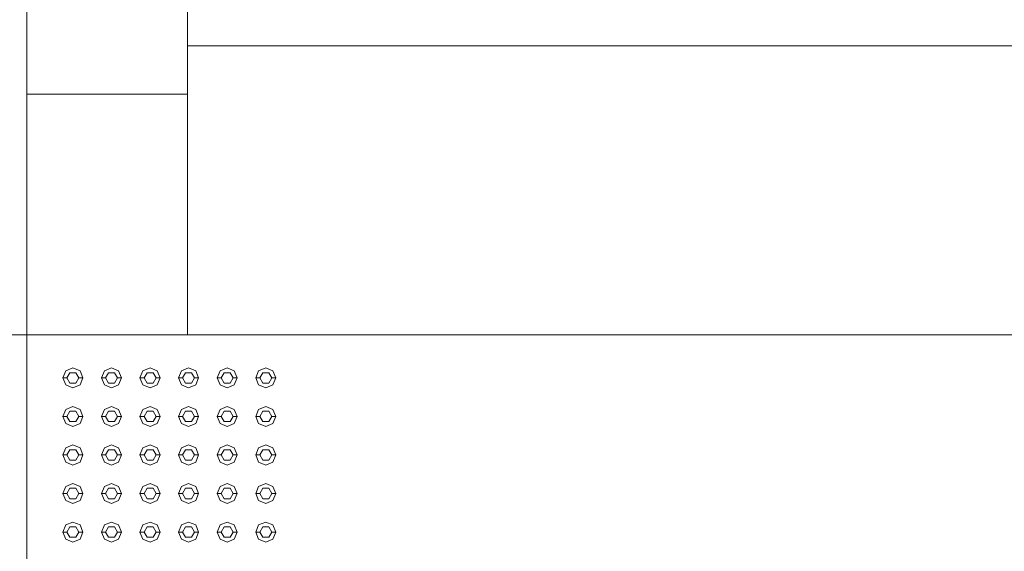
# Model space of a CAD drawing. Header units: millimetres. Extents: x 2 to 902, y -447 to 199.
# Tile 766 of 1056: x 43.04 to 45.49, y 152.18 to 153.51. Entities that reach past the tile are written whole.
import ezdxf

# ---------------------------------------------------------------- set-up
doc = ezdxf.new("R2010")
doc.units = ezdxf.units.MM
doc.header["$MEASUREMENT"] = 0
for name, color, linetype, lineweight in [('IFC-Elemento construtivo genérico-Contorno', 253, 'Continuous', 5), ('IFC-Laje-Contorno', 134, 'Continuous', 5), ('IFC-Parede padrão-Contorno', 44, 'Continuous', 5), ('IFC-Pilar-Contorno', 83, 'Continuous', 5), ('IFC-Viga-Contorno', 66, 'Continuous', 5)]:
    doc.layers.add(name, color=color, linetype=linetype, lineweight=lineweight)

msp = doc.modelspace()

# ---------------------------------------------------------------- linework, layer by layer
at = {"layer": 'IFC-Elemento construtivo genérico-Contorno', "color": 7, "lineweight": 5}
for p, q in [((43.1508, 152.616), (43.1582, 152.6336)), ((43.1508, 152.616), (43.1582, 152.6336)), ((43.1582, 152.6336), (43.1758, 152.641)), ((43.1582, 152.6336), (43.1758, 152.641)), ((43.1608, 152.616), (43.1683, 152.6289)), ((43.1608, 152.616), (43.1683, 152.6289)), ((43.1683, 152.6289), (43.1833, 152.6289)), ((43.1683, 152.6289), (43.1833, 152.6289)), ((43.1758, 152.641), (43.1935, 152.6336)), ((43.1758, 152.641), (43.1935, 152.6336)), ((43.1833, 152.6289), (43.1908, 152.616)), ((43.1833, 152.6289), (43.1908, 152.616)), ((43.1935, 152.6336), (43.2008, 152.616)), ((43.1935, 152.6336), (43.2008, 152.616)), ((43.2468, 152.616), (43.2542, 152.6336)), ((43.2468, 152.616), (43.2542, 152.6336)), ((43.2542, 152.6336), (43.2718, 152.641)), ((43.2542, 152.6336), (43.2718, 152.641)), ((43.2568, 152.616), (43.2643, 152.6289)), ((43.2568, 152.616), (43.2643, 152.6289)), ((43.2643, 152.6289), (43.2793, 152.6289)), ((43.2643, 152.6289), (43.2793, 152.6289)), ((43.2718, 152.641), (43.2895, 152.6336)), ((43.2718, 152.641), (43.2895, 152.6336)), ((43.2793, 152.6289), (43.2868, 152.616)), ((43.2793, 152.6289), (43.2868, 152.616)), ((43.2895, 152.6336), (43.2968, 152.616)), ((43.2895, 152.6336), (43.2968, 152.616)), ((43.3428, 152.616), (43.3502, 152.6336)), ((43.3428, 152.616), (43.3502, 152.6336)), ((43.3502, 152.6336), (43.3678, 152.641)), ((43.3502, 152.6336), (43.3678, 152.641)), ((43.3528, 152.616), (43.3603, 152.6289)), ((43.3528, 152.616), (43.3603, 152.6289)), ((43.3603, 152.6289), (43.3753, 152.6289)), ((43.3603, 152.6289), (43.3753, 152.6289)), ((43.3678, 152.641), (43.3855, 152.6336)), ((43.3678, 152.641), (43.3855, 152.6336)), ((43.3753, 152.6289), (43.3828, 152.616)), ((43.3753, 152.6289), (43.3828, 152.616)), ((43.3855, 152.6336), (43.3928, 152.616)), ((43.3855, 152.6336), (43.3928, 152.616)), ((43.4388, 152.616), (43.4462, 152.6336)), ((43.4388, 152.616), (43.4462, 152.6336)), ((43.4462, 152.6336), (43.4638, 152.641)), ((43.4462, 152.6336), (43.4638, 152.641)), ((43.4488, 152.616), (43.4563, 152.6289)), ((43.4488, 152.616), (43.4563, 152.6289)), ((43.4563, 152.6289), (43.4713, 152.6289)), ((43.4563, 152.6289), (43.4713, 152.6289)), ((43.4638, 152.641), (43.4815, 152.6336)), ((43.4638, 152.641), (43.4815, 152.6336)), ((43.4713, 152.6289), (43.4788, 152.616)), ((43.4713, 152.6289), (43.4788, 152.616)), ((43.4815, 152.6336), (43.4888, 152.616)), ((43.4815, 152.6336), (43.4888, 152.616)), ((43.5348, 152.616), (43.5422, 152.6336)), ((43.5348, 152.616), (43.5422, 152.6336)), ((43.5422, 152.6336), (43.5598, 152.641)), ((43.5422, 152.6336), (43.5598, 152.641)), ((43.5448, 152.616), (43.5523, 152.6289)), ((43.5448, 152.616), (43.5523, 152.6289)), ((43.5523, 152.6289), (43.5673, 152.6289)), ((43.5523, 152.6289), (43.5673, 152.6289)), ((43.5598, 152.641), (43.5775, 152.6336)), ((43.5598, 152.641), (43.5775, 152.6336)), ((43.5673, 152.6289), (43.5748, 152.616)), ((43.5673, 152.6289), (43.5748, 152.616)), ((43.5775, 152.6336), (43.5848, 152.616)), ((43.5775, 152.6336), (43.5848, 152.616)), ((43.6308, 152.616), (43.6382, 152.6336)), ((43.6308, 152.616), (43.6382, 152.6336)), ((43.6382, 152.6336), (43.6558, 152.641)), ((43.6382, 152.6336), (43.6558, 152.641)), ((43.6408, 152.616), (43.6483, 152.6289)), ((43.6408, 152.616), (43.6483, 152.6289)), ((43.6483, 152.6289), (43.6633, 152.6289)), ((43.6483, 152.6289), (43.6633, 152.6289)), ((43.6558, 152.641), (43.6735, 152.6336)), ((43.6558, 152.641), (43.6735, 152.6336)), ((43.6633, 152.6289), (43.6708, 152.616)), ((43.6633, 152.6289), (43.6708, 152.616)), ((43.6735, 152.6336), (43.6808, 152.616)), ((43.6735, 152.6336), (43.6808, 152.616)), ((43.1508, 152.616), (43.1608, 152.616)), ((43.1508, 152.616), (43.1582, 152.5983)), ((43.1508, 152.616), (43.1608, 152.616)), ((43.1508, 152.616), (43.1582, 152.5983)), ((43.1582, 152.5983), (43.1758, 152.591)), ((43.1582, 152.5983), (43.1758, 152.591)), ((43.1608, 152.616), (43.1683, 152.603)), ((43.1608, 152.616), (43.1683, 152.603)), ((43.1683, 152.603), (43.1833, 152.603)), ((43.1683, 152.603), (43.1833, 152.603)), ((43.1758, 152.591), (43.1935, 152.5983)), ((43.1758, 152.591), (43.1935, 152.5983)), ((43.1833, 152.603), (43.1908, 152.616)), ((43.1833, 152.603), (43.1908, 152.616)), ((43.1908, 152.616), (43.2008, 152.616)), ((43.1908, 152.616), (43.2008, 152.616)), ((43.1935, 152.5983), (43.2008, 152.616)), ((43.1935, 152.5983), (43.2008, 152.616)), ((43.2468, 152.616), (43.2568, 152.616)), ((43.2468, 152.616), (43.2542, 152.5983)), ((43.2468, 152.616), (43.2568, 152.616)), ((43.2468, 152.616), (43.2542, 152.5983)), ((43.2542, 152.5983), (43.2718, 152.591)), ((43.2542, 152.5983), (43.2718, 152.591)), ((43.2568, 152.616), (43.2643, 152.603)), ((43.2568, 152.616), (43.2643, 152.603)), ((43.2643, 152.603), (43.2793, 152.603)), ((43.2643, 152.603), (43.2793, 152.603)), ((43.2718, 152.591), (43.2895, 152.5983)), ((43.2718, 152.591), (43.2895, 152.5983)), ((43.2793, 152.603), (43.2868, 152.616)), ((43.2793, 152.603), (43.2868, 152.616)), ((43.2868, 152.616), (43.2968, 152.616)), ((43.2868, 152.616), (43.2968, 152.616)), ((43.2895, 152.5983), (43.2968, 152.616)), ((43.2895, 152.5983), (43.2968, 152.616)), ((43.3428, 152.616), (43.3528, 152.616)), ((43.3428, 152.616), (43.3502, 152.5983)), ((43.3428, 152.616), (43.3528, 152.616)), ((43.3428, 152.616), (43.3502, 152.5983)), ((43.3502, 152.5983), (43.3678, 152.591)), ((43.3502, 152.5983), (43.3678, 152.591)), ((43.3528, 152.616), (43.3603, 152.603)), ((43.3528, 152.616), (43.3603, 152.603)), ((43.3603, 152.603), (43.3753, 152.603)), ((43.3603, 152.603), (43.3753, 152.603)), ((43.3678, 152.591), (43.3855, 152.5983)), ((43.3678, 152.591), (43.3855, 152.5983)), ((43.3753, 152.603), (43.3828, 152.616)), ((43.3753, 152.603), (43.3828, 152.616)), ((43.3828, 152.616), (43.3928, 152.616)), ((43.3828, 152.616), (43.3928, 152.616)), ((43.3855, 152.5983), (43.3928, 152.616)), ((43.3855, 152.5983), (43.3928, 152.616)), ((43.4388, 152.616), (43.4488, 152.616)), ((43.4388, 152.616), (43.4462, 152.5983)), ((43.4388, 152.616), (43.4488, 152.616)), ((43.4388, 152.616), (43.4462, 152.5983)), ((43.4462, 152.5983), (43.4638, 152.591)), ((43.4462, 152.5983), (43.4638, 152.591)), ((43.4488, 152.616), (43.4563, 152.603)), ((43.4488, 152.616), (43.4563, 152.603)), ((43.4563, 152.603), (43.4713, 152.603)), ((43.4563, 152.603), (43.4713, 152.603)), ((43.4638, 152.591), (43.4815, 152.5983)), ((43.4638, 152.591), (43.4815, 152.5983)), ((43.4713, 152.603), (43.4788, 152.616)), ((43.4713, 152.603), (43.4788, 152.616)), ((43.4788, 152.616), (43.4888, 152.616)), ((43.4788, 152.616), (43.4888, 152.616)), ((43.4815, 152.5983), (43.4888, 152.616)), ((43.4815, 152.5983), (43.4888, 152.616)), ((43.5348, 152.616), (43.5448, 152.616)), ((43.5348, 152.616), (43.5422, 152.5983)), ((43.5348, 152.616), (43.5448, 152.616)), ((43.5348, 152.616), (43.5422, 152.5983)), ((43.5422, 152.5983), (43.5598, 152.591)), ((43.5422, 152.5983), (43.5598, 152.591)), ((43.5448, 152.616), (43.5523, 152.603)), ((43.5448, 152.616), (43.5523, 152.603)), ((43.5523, 152.603), (43.5673, 152.603)), ((43.5523, 152.603), (43.5673, 152.603)), ((43.5598, 152.591), (43.5775, 152.5983)), ((43.5598, 152.591), (43.5775, 152.5983)), ((43.5673, 152.603), (43.5748, 152.616)), ((43.5673, 152.603), (43.5748, 152.616)), ((43.5748, 152.616), (43.5848, 152.616)), ((43.5748, 152.616), (43.5848, 152.616)), ((43.5775, 152.5983), (43.5848, 152.616)), ((43.5775, 152.5983), (43.5848, 152.616)), ((43.6308, 152.616), (43.6408, 152.616)), ((43.6308, 152.616), (43.6382, 152.5983)), ((43.6308, 152.616), (43.6408, 152.616)), ((43.6308, 152.616), (43.6382, 152.5983)), ((43.6382, 152.5983), (43.6558, 152.591)), ((43.6382, 152.5983), (43.6558, 152.591)), ((43.6408, 152.616), (43.6483, 152.603)), ((43.6408, 152.616), (43.6483, 152.603)), ((43.6483, 152.603), (43.6633, 152.603)), ((43.6483, 152.603), (43.6633, 152.603)), ((43.6558, 152.591), (43.6735, 152.5983)), ((43.6558, 152.591), (43.6735, 152.5983)), ((43.6633, 152.603), (43.6708, 152.616)), ((43.6633, 152.603), (43.6708, 152.616)), ((43.6708, 152.616), (43.6808, 152.616)), ((43.6708, 152.616), (43.6808, 152.616)), ((43.6735, 152.5983), (43.6808, 152.616)), ((43.6735, 152.5983), (43.6808, 152.616)), ((43.1582, 152.5376), (43.1758, 152.5449)), ((43.1582, 152.5376), (43.1758, 152.5449)), ((43.1758, 152.5449), (43.1935, 152.5376)), ((43.1758, 152.5449), (43.1935, 152.5376)), ((43.2542, 152.5376), (43.2718, 152.5449)), ((43.2542, 152.5376), (43.2718, 152.5449)), ((43.2718, 152.5449), (43.2895, 152.5376)), ((43.2718, 152.5449), (43.2895, 152.5376)), ((43.3502, 152.5376), (43.3678, 152.5449)), ((43.3502, 152.5376), (43.3678, 152.5449)), ((43.3678, 152.5449), (43.3855, 152.5376)), ((43.3678, 152.5449), (43.3855, 152.5376)), ((43.4462, 152.5376), (43.4638, 152.5449)), ((43.4462, 152.5376), (43.4638, 152.5449)), ((43.4638, 152.5449), (43.4815, 152.5376)), ((43.4638, 152.5449), (43.4815, 152.5376)), ((43.5422, 152.5376), (43.5598, 152.5449)), ((43.5422, 152.5376), (43.5598, 152.5449)), ((43.5598, 152.5449), (43.5775, 152.5376)), ((43.5598, 152.5449), (43.5775, 152.5376)), ((43.6382, 152.5376), (43.6558, 152.5449)), ((43.6382, 152.5376), (43.6558, 152.5449)), ((43.6558, 152.5449), (43.6735, 152.5376)), ((43.6558, 152.5449), (43.6735, 152.5376)), ((43.1508, 152.5199), (43.1582, 152.5376)), ((43.1508, 152.5199), (43.1582, 152.5376)), ((43.1508, 152.5199), (43.1608, 152.5199)), ((43.1508, 152.5199), (43.1582, 152.5023)), ((43.1508, 152.5199), (43.1608, 152.5199)), ((43.1508, 152.5199), (43.1582, 152.5023)), ((43.1608, 152.5199), (43.1683, 152.5329)), ((43.1608, 152.5199), (43.1683, 152.5329)), ((43.1608, 152.5199), (43.1683, 152.507)), ((43.1608, 152.5199), (43.1683, 152.507)), ((43.1683, 152.5329), (43.1833, 152.5329)), ((43.1683, 152.5329), (43.1833, 152.5329)), ((43.1833, 152.5329), (43.1908, 152.5199)), ((43.1833, 152.5329), (43.1908, 152.5199)), ((43.1833, 152.507), (43.1908, 152.5199)), ((43.1833, 152.507), (43.1908, 152.5199)), ((43.1908, 152.5199), (43.2008, 152.5199)), ((43.1908, 152.5199), (43.2008, 152.5199)), ((43.1935, 152.5376), (43.2008, 152.5199)), ((43.1935, 152.5376), (43.2008, 152.5199)), ((43.1935, 152.5023), (43.2008, 152.5199)), ((43.1935, 152.5023), (43.2008, 152.5199)), ((43.2468, 152.5199), (43.2542, 152.5376)), ((43.2468, 152.5199), (43.2542, 152.5376)), ((43.2468, 152.5199), (43.2568, 152.5199)), ((43.2468, 152.5199), (43.2542, 152.5023)), ((43.2468, 152.5199), (43.2568, 152.5199)), ((43.2468, 152.5199), (43.2542, 152.5023)), ((43.2568, 152.5199), (43.2643, 152.5329)), ((43.2568, 152.5199), (43.2643, 152.5329)), ((43.2568, 152.5199), (43.2643, 152.507)), ((43.2568, 152.5199), (43.2643, 152.507)), ((43.2643, 152.5329), (43.2793, 152.5329)), ((43.2643, 152.5329), (43.2793, 152.5329)), ((43.2793, 152.5329), (43.2868, 152.5199)), ((43.2793, 152.5329), (43.2868, 152.5199)), ((43.2793, 152.507), (43.2868, 152.5199)), ((43.2793, 152.507), (43.2868, 152.5199)), ((43.2868, 152.5199), (43.2968, 152.5199)), ((43.2868, 152.5199), (43.2968, 152.5199)), ((43.2895, 152.5376), (43.2968, 152.5199)), ((43.2895, 152.5376), (43.2968, 152.5199)), ((43.2895, 152.5023), (43.2968, 152.5199)), ((43.2895, 152.5023), (43.2968, 152.5199)), ((43.3428, 152.5199), (43.3502, 152.5376)), ((43.3428, 152.5199), (43.3502, 152.5376)), ((43.3428, 152.5199), (43.3528, 152.5199)), ((43.3428, 152.5199), (43.3502, 152.5023)), ((43.3428, 152.5199), (43.3528, 152.5199)), ((43.3428, 152.5199), (43.3502, 152.5023)), ((43.3528, 152.5199), (43.3603, 152.5329)), ((43.3528, 152.5199), (43.3603, 152.5329)), ((43.3528, 152.5199), (43.3603, 152.507)), ((43.3528, 152.5199), (43.3603, 152.507)), ((43.3603, 152.5329), (43.3753, 152.5329)), ((43.3603, 152.5329), (43.3753, 152.5329)), ((43.3753, 152.5329), (43.3828, 152.5199)), ((43.3753, 152.5329), (43.3828, 152.5199)), ((43.3753, 152.507), (43.3828, 152.5199)), ((43.3753, 152.507), (43.3828, 152.5199)), ((43.3828, 152.5199), (43.3928, 152.5199)), ((43.3828, 152.5199), (43.3928, 152.5199)), ((43.3855, 152.5376), (43.3928, 152.5199)), ((43.3855, 152.5376), (43.3928, 152.5199)), ((43.3855, 152.5023), (43.3928, 152.5199)), ((43.3855, 152.5023), (43.3928, 152.5199)), ((43.4388, 152.5199), (43.4462, 152.5376)), ((43.4388, 152.5199), (43.4462, 152.5376)), ((43.4388, 152.5199), (43.4488, 152.5199)), ((43.4388, 152.5199), (43.4462, 152.5023)), ((43.4388, 152.5199), (43.4488, 152.5199)), ((43.4388, 152.5199), (43.4462, 152.5023)), ((43.4488, 152.5199), (43.4563, 152.5329)), ((43.4488, 152.5199), (43.4563, 152.5329)), ((43.4488, 152.5199), (43.4563, 152.507)), ((43.4488, 152.5199), (43.4563, 152.507)), ((43.4563, 152.5329), (43.4713, 152.5329)), ((43.4563, 152.5329), (43.4713, 152.5329)), ((43.4713, 152.5329), (43.4788, 152.5199)), ((43.4713, 152.5329), (43.4788, 152.5199)), ((43.4713, 152.507), (43.4788, 152.5199)), ((43.4713, 152.507), (43.4788, 152.5199)), ((43.4788, 152.5199), (43.4888, 152.5199)), ((43.4788, 152.5199), (43.4888, 152.5199)), ((43.4815, 152.5376), (43.4888, 152.5199)), ((43.4815, 152.5376), (43.4888, 152.5199)), ((43.4815, 152.5023), (43.4888, 152.5199)), ((43.4815, 152.5023), (43.4888, 152.5199)), ((43.5348, 152.5199), (43.5422, 152.5376)), ((43.5348, 152.5199), (43.5422, 152.5376)), ((43.5348, 152.5199), (43.5448, 152.5199)), ((43.5348, 152.5199), (43.5422, 152.5023)), ((43.5348, 152.5199), (43.5448, 152.5199)), ((43.5348, 152.5199), (43.5422, 152.5023)), ((43.5448, 152.5199), (43.5523, 152.5329)), ((43.5448, 152.5199), (43.5523, 152.5329)), ((43.5448, 152.5199), (43.5523, 152.507)), ((43.5448, 152.5199), (43.5523, 152.507)), ((43.5523, 152.5329), (43.5673, 152.5329)), ((43.5523, 152.5329), (43.5673, 152.5329)), ((43.5673, 152.5329), (43.5748, 152.5199)), ((43.5673, 152.5329), (43.5748, 152.5199)), ((43.5673, 152.507), (43.5748, 152.5199)), ((43.5673, 152.507), (43.5748, 152.5199)), ((43.5748, 152.5199), (43.5848, 152.5199)), ((43.5748, 152.5199), (43.5848, 152.5199)), ((43.5775, 152.5376), (43.5848, 152.5199)), ((43.5775, 152.5376), (43.5848, 152.5199)), ((43.5775, 152.5023), (43.5848, 152.5199)), ((43.5775, 152.5023), (43.5848, 152.5199)), ((43.6308, 152.5199), (43.6382, 152.5376)), ((43.6308, 152.5199), (43.6382, 152.5376)), ((43.6308, 152.5199), (43.6408, 152.5199)), ((43.6308, 152.5199), (43.6382, 152.5023)), ((43.6308, 152.5199), (43.6408, 152.5199)), ((43.6308, 152.5199), (43.6382, 152.5023)), ((43.6408, 152.5199), (43.6483, 152.5329)), ((43.6408, 152.5199), (43.6483, 152.5329)), ((43.6408, 152.5199), (43.6483, 152.507)), ((43.6408, 152.5199), (43.6483, 152.507)), ((43.6483, 152.5329), (43.6633, 152.5329)), ((43.6483, 152.5329), (43.6633, 152.5329)), ((43.6633, 152.5329), (43.6708, 152.5199)), ((43.6633, 152.5329), (43.6708, 152.5199)), ((43.6633, 152.507), (43.6708, 152.5199)), ((43.6633, 152.507), (43.6708, 152.5199)), ((43.6708, 152.5199), (43.6808, 152.5199)), ((43.6708, 152.5199), (43.6808, 152.5199)), ((43.6735, 152.5376), (43.6808, 152.5199)), ((43.6735, 152.5376), (43.6808, 152.5199)), ((43.6735, 152.5023), (43.6808, 152.5199)), ((43.6735, 152.5023), (43.6808, 152.5199)), ((43.1582, 152.5023), (43.1758, 152.4949)), ((43.1582, 152.5023), (43.1758, 152.4949)), ((43.1683, 152.507), (43.1833, 152.507)), ((43.1683, 152.507), (43.1833, 152.507)), ((43.1758, 152.4949), (43.1935, 152.5023)), ((43.1758, 152.4949), (43.1935, 152.5023)), ((43.2542, 152.5023), (43.2718, 152.4949)), ((43.2542, 152.5023), (43.2718, 152.4949)), ((43.2643, 152.507), (43.2793, 152.507)), ((43.2643, 152.507), (43.2793, 152.507)), ((43.2718, 152.4949), (43.2895, 152.5023)), ((43.2718, 152.4949), (43.2895, 152.5023)), ((43.3502, 152.5023), (43.3678, 152.4949)), ((43.3502, 152.5023), (43.3678, 152.4949)), ((43.3603, 152.507), (43.3753, 152.507)), ((43.3603, 152.507), (43.3753, 152.507)), ((43.3678, 152.4949), (43.3855, 152.5023)), ((43.3678, 152.4949), (43.3855, 152.5023)), ((43.4462, 152.5023), (43.4638, 152.4949)), ((43.4462, 152.5023), (43.4638, 152.4949)), ((43.4563, 152.507), (43.4713, 152.507)), ((43.4563, 152.507), (43.4713, 152.507)), ((43.4638, 152.4949), (43.4815, 152.5023)), ((43.4638, 152.4949), (43.4815, 152.5023)), ((43.5422, 152.5023), (43.5598, 152.4949)), ((43.5422, 152.5023), (43.5598, 152.4949)), ((43.5523, 152.507), (43.5673, 152.507)), ((43.5523, 152.507), (43.5673, 152.507)), ((43.5598, 152.4949), (43.5775, 152.5023)), ((43.5598, 152.4949), (43.5775, 152.5023)), ((43.6382, 152.5023), (43.6558, 152.4949)), ((43.6382, 152.5023), (43.6558, 152.4949)), ((43.6483, 152.507), (43.6633, 152.507)), ((43.6483, 152.507), (43.6633, 152.507)), ((43.6558, 152.4949), (43.6735, 152.5023)), ((43.6558, 152.4949), (43.6735, 152.5023)), ((43.1582, 152.4416), (43.1758, 152.4489)), ((43.1582, 152.4416), (43.1758, 152.4489)), ((43.1758, 152.4489), (43.1935, 152.4416)), ((43.1758, 152.4489), (43.1935, 152.4416)), ((43.2542, 152.4416), (43.2718, 152.4489)), ((43.2542, 152.4416), (43.2718, 152.4489)), ((43.2718, 152.4489), (43.2895, 152.4416)), ((43.2718, 152.4489), (43.2895, 152.4416)), ((43.3502, 152.4416), (43.3678, 152.4489)), ((43.3502, 152.4416), (43.3678, 152.4489)), ((43.3678, 152.4489), (43.3855, 152.4416)), ((43.3678, 152.4489), (43.3855, 152.4416)), ((43.4462, 152.4416), (43.4638, 152.4489)), ((43.4462, 152.4416), (43.4638, 152.4489)), ((43.4638, 152.4489), (43.4815, 152.4416)), ((43.4638, 152.4489), (43.4815, 152.4416)), ((43.5422, 152.4416), (43.5598, 152.4489)), ((43.5422, 152.4416), (43.5598, 152.4489)), ((43.5598, 152.4489), (43.5775, 152.4416)), ((43.5598, 152.4489), (43.5775, 152.4416)), ((43.6382, 152.4416), (43.6558, 152.4489)), ((43.6382, 152.4416), (43.6558, 152.4489)), ((43.6558, 152.4489), (43.6735, 152.4416)), ((43.6558, 152.4489), (43.6735, 152.4416)), ((43.1508, 152.4239), (43.1582, 152.4416)), ((43.1508, 152.4239), (43.1582, 152.4416)), ((43.1508, 152.4239), (43.1608, 152.4239)), ((43.1508, 152.4239), (43.1582, 152.4063)), ((43.1508, 152.4239), (43.1608, 152.4239)), ((43.1508, 152.4239), (43.1582, 152.4063)), ((43.1608, 152.4239), (43.1683, 152.4369)), ((43.1608, 152.4239), (43.1683, 152.4369)), ((43.1608, 152.4239), (43.1683, 152.411)), ((43.1608, 152.4239), (43.1683, 152.411)), ((43.1683, 152.4369), (43.1833, 152.4369)), ((43.1683, 152.4369), (43.1833, 152.4369)), ((43.1833, 152.4369), (43.1908, 152.4239)), ((43.1833, 152.4369), (43.1908, 152.4239)), ((43.1833, 152.411), (43.1908, 152.4239)), ((43.1833, 152.411), (43.1908, 152.4239)), ((43.1908, 152.4239), (43.2008, 152.4239)), ((43.1908, 152.4239), (43.2008, 152.4239)), ((43.1935, 152.4416), (43.2008, 152.4239)), ((43.1935, 152.4416), (43.2008, 152.4239)), ((43.1935, 152.4063), (43.2008, 152.4239)), ((43.1935, 152.4063), (43.2008, 152.4239)), ((43.2468, 152.4239), (43.2542, 152.4416)), ((43.2468, 152.4239), (43.2542, 152.4416)), ((43.2468, 152.4239), (43.2568, 152.4239)), ((43.2468, 152.4239), (43.2542, 152.4063)), ((43.2468, 152.4239), (43.2568, 152.4239)), ((43.2468, 152.4239), (43.2542, 152.4063)), ((43.2568, 152.4239), (43.2643, 152.4369)), ((43.2568, 152.4239), (43.2643, 152.4369)), ((43.2568, 152.4239), (43.2643, 152.411)), ((43.2568, 152.4239), (43.2643, 152.411)), ((43.2643, 152.4369), (43.2793, 152.4369)), ((43.2643, 152.4369), (43.2793, 152.4369)), ((43.2793, 152.4369), (43.2868, 152.4239)), ((43.2793, 152.4369), (43.2868, 152.4239)), ((43.2793, 152.411), (43.2868, 152.4239)), ((43.2793, 152.411), (43.2868, 152.4239)), ((43.2868, 152.4239), (43.2968, 152.4239)), ((43.2868, 152.4239), (43.2968, 152.4239)), ((43.2895, 152.4416), (43.2968, 152.4239)), ((43.2895, 152.4416), (43.2968, 152.4239)), ((43.2895, 152.4063), (43.2968, 152.4239)), ((43.2895, 152.4063), (43.2968, 152.4239)), ((43.3428, 152.4239), (43.3502, 152.4416)), ((43.3428, 152.4239), (43.3502, 152.4416)), ((43.3428, 152.4239), (43.3528, 152.4239)), ((43.3428, 152.4239), (43.3502, 152.4063)), ((43.3428, 152.4239), (43.3528, 152.4239)), ((43.3428, 152.4239), (43.3502, 152.4063)), ((43.3528, 152.4239), (43.3603, 152.4369)), ((43.3528, 152.4239), (43.3603, 152.4369)), ((43.3528, 152.4239), (43.3603, 152.411)), ((43.3528, 152.4239), (43.3603, 152.411)), ((43.3603, 152.4369), (43.3753, 152.4369)), ((43.3603, 152.4369), (43.3753, 152.4369)), ((43.3753, 152.4369), (43.3828, 152.4239)), ((43.3753, 152.4369), (43.3828, 152.4239)), ((43.3753, 152.411), (43.3828, 152.4239)), ((43.3753, 152.411), (43.3828, 152.4239)), ((43.3828, 152.4239), (43.3928, 152.4239)), ((43.3828, 152.4239), (43.3928, 152.4239)), ((43.3855, 152.4416), (43.3928, 152.4239)), ((43.3855, 152.4416), (43.3928, 152.4239)), ((43.3855, 152.4063), (43.3928, 152.4239)), ((43.3855, 152.4063), (43.3928, 152.4239)), ((43.4388, 152.4239), (43.4462, 152.4416)), ((43.4388, 152.4239), (43.4462, 152.4416)), ((43.4388, 152.4239), (43.4488, 152.4239)), ((43.4388, 152.4239), (43.4462, 152.4063)), ((43.4388, 152.4239), (43.4488, 152.4239)), ((43.4388, 152.4239), (43.4462, 152.4063)), ((43.4488, 152.4239), (43.4563, 152.4369)), ((43.4488, 152.4239), (43.4563, 152.4369)), ((43.4488, 152.4239), (43.4563, 152.411)), ((43.4488, 152.4239), (43.4563, 152.411)), ((43.4563, 152.4369), (43.4713, 152.4369)), ((43.4563, 152.4369), (43.4713, 152.4369)), ((43.4713, 152.4369), (43.4788, 152.4239)), ((43.4713, 152.4369), (43.4788, 152.4239)), ((43.4713, 152.411), (43.4788, 152.4239)), ((43.4713, 152.411), (43.4788, 152.4239)), ((43.4788, 152.4239), (43.4888, 152.4239)), ((43.4788, 152.4239), (43.4888, 152.4239)), ((43.4815, 152.4416), (43.4888, 152.4239)), ((43.4815, 152.4416), (43.4888, 152.4239)), ((43.4815, 152.4063), (43.4888, 152.4239)), ((43.4815, 152.4063), (43.4888, 152.4239)), ((43.5348, 152.4239), (43.5422, 152.4416)), ((43.5348, 152.4239), (43.5422, 152.4416)), ((43.5348, 152.4239), (43.5448, 152.4239)), ((43.5348, 152.4239), (43.5422, 152.4063)), ((43.5348, 152.4239), (43.5448, 152.4239)), ((43.5348, 152.4239), (43.5422, 152.4063)), ((43.5448, 152.4239), (43.5523, 152.4369)), ((43.5448, 152.4239), (43.5523, 152.4369)), ((43.5448, 152.4239), (43.5523, 152.411)), ((43.5448, 152.4239), (43.5523, 152.411)), ((43.5523, 152.4369), (43.5673, 152.4369)), ((43.5523, 152.4369), (43.5673, 152.4369)), ((43.5673, 152.4369), (43.5748, 152.4239)), ((43.5673, 152.4369), (43.5748, 152.4239)), ((43.5673, 152.411), (43.5748, 152.4239)), ((43.5673, 152.411), (43.5748, 152.4239)), ((43.5748, 152.4239), (43.5848, 152.4239)), ((43.5748, 152.4239), (43.5848, 152.4239)), ((43.5775, 152.4416), (43.5848, 152.4239)), ((43.5775, 152.4416), (43.5848, 152.4239)), ((43.5775, 152.4063), (43.5848, 152.4239)), ((43.5775, 152.4063), (43.5848, 152.4239)), ((43.6308, 152.4239), (43.6382, 152.4416)), ((43.6308, 152.4239), (43.6382, 152.4416)), ((43.6308, 152.4239), (43.6408, 152.4239)), ((43.6308, 152.4239), (43.6382, 152.4063)), ((43.6308, 152.4239), (43.6408, 152.4239)), ((43.6308, 152.4239), (43.6382, 152.4063)), ((43.6408, 152.4239), (43.6483, 152.4369)), ((43.6408, 152.4239), (43.6483, 152.4369)), ((43.6408, 152.4239), (43.6483, 152.411)), ((43.6408, 152.4239), (43.6483, 152.411)), ((43.6483, 152.4369), (43.6633, 152.4369)), ((43.6483, 152.4369), (43.6633, 152.4369)), ((43.6633, 152.4369), (43.6708, 152.4239)), ((43.6633, 152.4369), (43.6708, 152.4239)), ((43.6633, 152.411), (43.6708, 152.4239)), ((43.6633, 152.411), (43.6708, 152.4239)), ((43.6708, 152.4239), (43.6808, 152.4239)), ((43.6708, 152.4239), (43.6808, 152.4239)), ((43.6735, 152.4416), (43.6808, 152.4239)), ((43.6735, 152.4416), (43.6808, 152.4239)), ((43.6735, 152.4063), (43.6808, 152.4239)), ((43.6735, 152.4063), (43.6808, 152.4239)), ((43.1582, 152.4063), (43.1758, 152.3989)), ((43.1582, 152.4063), (43.1758, 152.3989)), ((43.1683, 152.411), (43.1833, 152.411)), ((43.1683, 152.411), (43.1833, 152.411)), ((43.1758, 152.3989), (43.1935, 152.4063)), ((43.1758, 152.3989), (43.1935, 152.4063)), ((43.2542, 152.4063), (43.2718, 152.3989)), ((43.2542, 152.4063), (43.2718, 152.3989)), ((43.2643, 152.411), (43.2793, 152.411)), ((43.2643, 152.411), (43.2793, 152.411)), ((43.2718, 152.3989), (43.2895, 152.4063)), ((43.2718, 152.3989), (43.2895, 152.4063)), ((43.3502, 152.4063), (43.3678, 152.3989)), ((43.3502, 152.4063), (43.3678, 152.3989)), ((43.3603, 152.411), (43.3753, 152.411)), ((43.3603, 152.411), (43.3753, 152.411)), ((43.3678, 152.3989), (43.3855, 152.4063)), ((43.3678, 152.3989), (43.3855, 152.4063)), ((43.4462, 152.4063), (43.4638, 152.3989)), ((43.4462, 152.4063), (43.4638, 152.3989)), ((43.4563, 152.411), (43.4713, 152.411)), ((43.4563, 152.411), (43.4713, 152.411)), ((43.4638, 152.3989), (43.4815, 152.4063)), ((43.4638, 152.3989), (43.4815, 152.4063)), ((43.5422, 152.4063), (43.5598, 152.3989)), ((43.5422, 152.4063), (43.5598, 152.3989)), ((43.5523, 152.411), (43.5673, 152.411)), ((43.5523, 152.411), (43.5673, 152.411)), ((43.5598, 152.3989), (43.5775, 152.4063)), ((43.5598, 152.3989), (43.5775, 152.4063)), ((43.6382, 152.4063), (43.6558, 152.3989)), ((43.6382, 152.4063), (43.6558, 152.3989)), ((43.6483, 152.411), (43.6633, 152.411)), ((43.6483, 152.411), (43.6633, 152.411)), ((43.6558, 152.3989), (43.6735, 152.4063)), ((43.6558, 152.3989), (43.6735, 152.4063)), ((43.1582, 152.3456), (43.1758, 152.3529)), ((43.1582, 152.3456), (43.1758, 152.3529)), ((43.1758, 152.3529), (43.1935, 152.3456)), ((43.1758, 152.3529), (43.1935, 152.3456)), ((43.2542, 152.3456), (43.2718, 152.3529)), ((43.2542, 152.3456), (43.2718, 152.3529)), ((43.2718, 152.3529), (43.2895, 152.3456)), ((43.2718, 152.3529), (43.2895, 152.3456)), ((43.3502, 152.3456), (43.3678, 152.3529)), ((43.3502, 152.3456), (43.3678, 152.3529)), ((43.3678, 152.3529), (43.3855, 152.3456)), ((43.3678, 152.3529), (43.3855, 152.3456)), ((43.4462, 152.3456), (43.4638, 152.3529)), ((43.4462, 152.3456), (43.4638, 152.3529)), ((43.4638, 152.3529), (43.4815, 152.3456)), ((43.4638, 152.3529), (43.4815, 152.3456)), ((43.5422, 152.3456), (43.5598, 152.3529)), ((43.5422, 152.3456), (43.5598, 152.3529)), ((43.5598, 152.3529), (43.5775, 152.3456)), ((43.5598, 152.3529), (43.5775, 152.3456)), ((43.6382, 152.3456), (43.6558, 152.3529)), ((43.6382, 152.3456), (43.6558, 152.3529)), ((43.6558, 152.3529), (43.6735, 152.3456)), ((43.6558, 152.3529), (43.6735, 152.3456)), ((43.1508, 152.3279), (43.1582, 152.3456)), ((43.1508, 152.3279), (43.1582, 152.3456)), ((43.1508, 152.3279), (43.1608, 152.3279)), ((43.1508, 152.3279), (43.1582, 152.3103)), ((43.1508, 152.3279), (43.1608, 152.3279)), ((43.1508, 152.3279), (43.1582, 152.3103)), ((43.1608, 152.3279), (43.1683, 152.3409)), ((43.1608, 152.3279), (43.1683, 152.3409)), ((43.1608, 152.3279), (43.1683, 152.315)), ((43.1608, 152.3279), (43.1683, 152.315)), ((43.1683, 152.3409), (43.1833, 152.3409)), ((43.1683, 152.3409), (43.1833, 152.3409)), ((43.1833, 152.3409), (43.1908, 152.3279)), ((43.1833, 152.3409), (43.1908, 152.3279)), ((43.1833, 152.315), (43.1908, 152.3279)), ((43.1833, 152.315), (43.1908, 152.3279)), ((43.1908, 152.3279), (43.2008, 152.3279)), ((43.1908, 152.3279), (43.2008, 152.3279)), ((43.1935, 152.3456), (43.2008, 152.3279)), ((43.1935, 152.3456), (43.2008, 152.3279)), ((43.1935, 152.3103), (43.2008, 152.3279)), ((43.1935, 152.3103), (43.2008, 152.3279)), ((43.2468, 152.3279), (43.2542, 152.3456)), ((43.2468, 152.3279), (43.2542, 152.3456)), ((43.2468, 152.3279), (43.2568, 152.3279)), ((43.2468, 152.3279), (43.2542, 152.3103)), ((43.2468, 152.3279), (43.2568, 152.3279)), ((43.2468, 152.3279), (43.2542, 152.3103)), ((43.2568, 152.3279), (43.2643, 152.3409)), ((43.2568, 152.3279), (43.2643, 152.3409)), ((43.2568, 152.3279), (43.2643, 152.315)), ((43.2568, 152.3279), (43.2643, 152.315)), ((43.2643, 152.3409), (43.2793, 152.3409)), ((43.2643, 152.3409), (43.2793, 152.3409)), ((43.2793, 152.3409), (43.2868, 152.3279)), ((43.2793, 152.3409), (43.2868, 152.3279)), ((43.2793, 152.315), (43.2868, 152.3279)), ((43.2793, 152.315), (43.2868, 152.3279)), ((43.2868, 152.3279), (43.2968, 152.3279)), ((43.2868, 152.3279), (43.2968, 152.3279)), ((43.2895, 152.3456), (43.2968, 152.3279)), ((43.2895, 152.3456), (43.2968, 152.3279)), ((43.2895, 152.3103), (43.2968, 152.3279)), ((43.2895, 152.3103), (43.2968, 152.3279)), ((43.3428, 152.3279), (43.3502, 152.3456)), ((43.3428, 152.3279), (43.3502, 152.3456)), ((43.3428, 152.3279), (43.3528, 152.3279)), ((43.3428, 152.3279), (43.3502, 152.3103)), ((43.3428, 152.3279), (43.3528, 152.3279)), ((43.3428, 152.3279), (43.3502, 152.3103)), ((43.3528, 152.3279), (43.3603, 152.3409)), ((43.3528, 152.3279), (43.3603, 152.3409)), ((43.3528, 152.3279), (43.3603, 152.315)), ((43.3528, 152.3279), (43.3603, 152.315)), ((43.3603, 152.3409), (43.3753, 152.3409)), ((43.3603, 152.3409), (43.3753, 152.3409)), ((43.3753, 152.3409), (43.3828, 152.3279)), ((43.3753, 152.3409), (43.3828, 152.3279)), ((43.3753, 152.315), (43.3828, 152.3279)), ((43.3753, 152.315), (43.3828, 152.3279)), ((43.3828, 152.3279), (43.3928, 152.3279)), ((43.3828, 152.3279), (43.3928, 152.3279)), ((43.3855, 152.3456), (43.3928, 152.3279)), ((43.3855, 152.3456), (43.3928, 152.3279)), ((43.3855, 152.3103), (43.3928, 152.3279)), ((43.3855, 152.3103), (43.3928, 152.3279)), ((43.4388, 152.3279), (43.4462, 152.3456)), ((43.4388, 152.3279), (43.4462, 152.3456)), ((43.4388, 152.3279), (43.4488, 152.3279)), ((43.4388, 152.3279), (43.4462, 152.3103)), ((43.4388, 152.3279), (43.4488, 152.3279)), ((43.4388, 152.3279), (43.4462, 152.3103)), ((43.4488, 152.3279), (43.4563, 152.3409)), ((43.4488, 152.3279), (43.4563, 152.3409)), ((43.4488, 152.3279), (43.4563, 152.315)), ((43.4488, 152.3279), (43.4563, 152.315)), ((43.4563, 152.3409), (43.4713, 152.3409)), ((43.4563, 152.3409), (43.4713, 152.3409)), ((43.4713, 152.3409), (43.4788, 152.3279)), ((43.4713, 152.3409), (43.4788, 152.3279)), ((43.4713, 152.315), (43.4788, 152.3279)), ((43.4713, 152.315), (43.4788, 152.3279)), ((43.4788, 152.3279), (43.4888, 152.3279)), ((43.4788, 152.3279), (43.4888, 152.3279)), ((43.4815, 152.3456), (43.4888, 152.3279)), ((43.4815, 152.3456), (43.4888, 152.3279)), ((43.4815, 152.3103), (43.4888, 152.3279)), ((43.4815, 152.3103), (43.4888, 152.3279)), ((43.5348, 152.3279), (43.5422, 152.3456)), ((43.5348, 152.3279), (43.5422, 152.3456)), ((43.5348, 152.3279), (43.5448, 152.3279)), ((43.5348, 152.3279), (43.5422, 152.3103)), ((43.5348, 152.3279), (43.5448, 152.3279)), ((43.5348, 152.3279), (43.5422, 152.3103)), ((43.5448, 152.3279), (43.5523, 152.3409)), ((43.5448, 152.3279), (43.5523, 152.3409)), ((43.5448, 152.3279), (43.5523, 152.315)), ((43.5448, 152.3279), (43.5523, 152.315)), ((43.5523, 152.3409), (43.5673, 152.3409)), ((43.5523, 152.3409), (43.5673, 152.3409)), ((43.5673, 152.3409), (43.5748, 152.3279)), ((43.5673, 152.3409), (43.5748, 152.3279)), ((43.5673, 152.315), (43.5748, 152.3279)), ((43.5673, 152.315), (43.5748, 152.3279)), ((43.5748, 152.3279), (43.5848, 152.3279)), ((43.5748, 152.3279), (43.5848, 152.3279)), ((43.5775, 152.3456), (43.5848, 152.3279)), ((43.5775, 152.3456), (43.5848, 152.3279)), ((43.5775, 152.3103), (43.5848, 152.3279)), ((43.5775, 152.3103), (43.5848, 152.3279)), ((43.6308, 152.3279), (43.6382, 152.3456)), ((43.6308, 152.3279), (43.6382, 152.3456)), ((43.6308, 152.3279), (43.6408, 152.3279)), ((43.6308, 152.3279), (43.6382, 152.3103)), ((43.6308, 152.3279), (43.6408, 152.3279)), ((43.6308, 152.3279), (43.6382, 152.3103)), ((43.6408, 152.3279), (43.6483, 152.3409)), ((43.6408, 152.3279), (43.6483, 152.3409)), ((43.6408, 152.3279), (43.6483, 152.315)), ((43.6408, 152.3279), (43.6483, 152.315)), ((43.6483, 152.3409), (43.6633, 152.3409)), ((43.6483, 152.3409), (43.6633, 152.3409)), ((43.6633, 152.3409), (43.6708, 152.3279)), ((43.6633, 152.3409), (43.6708, 152.3279)), ((43.6633, 152.315), (43.6708, 152.3279)), ((43.6633, 152.315), (43.6708, 152.3279)), ((43.6708, 152.3279), (43.6808, 152.3279)), ((43.6708, 152.3279), (43.6808, 152.3279)), ((43.6735, 152.3456), (43.6808, 152.3279)), ((43.6735, 152.3456), (43.6808, 152.3279)), ((43.6735, 152.3103), (43.6808, 152.3279)), ((43.6735, 152.3103), (43.6808, 152.3279)), ((43.1582, 152.3103), (43.1758, 152.3029)), ((43.1582, 152.3103), (43.1758, 152.3029)), ((43.1683, 152.315), (43.1833, 152.315)), ((43.1683, 152.315), (43.1833, 152.315)), ((43.1758, 152.3029), (43.1935, 152.3103)), ((43.1758, 152.3029), (43.1935, 152.3103)), ((43.2542, 152.3103), (43.2718, 152.3029)), ((43.2542, 152.3103), (43.2718, 152.3029)), ((43.2643, 152.315), (43.2793, 152.315)), ((43.2643, 152.315), (43.2793, 152.315)), ((43.2718, 152.3029), (43.2895, 152.3103)), ((43.2718, 152.3029), (43.2895, 152.3103)), ((43.3502, 152.3103), (43.3678, 152.3029)), ((43.3502, 152.3103), (43.3678, 152.3029)), ((43.3603, 152.315), (43.3753, 152.315)), ((43.3603, 152.315), (43.3753, 152.315)), ((43.3678, 152.3029), (43.3855, 152.3103)), ((43.3678, 152.3029), (43.3855, 152.3103)), ((43.4462, 152.3103), (43.4638, 152.3029)), ((43.4462, 152.3103), (43.4638, 152.3029)), ((43.4563, 152.315), (43.4713, 152.315)), ((43.4563, 152.315), (43.4713, 152.315)), ((43.4638, 152.3029), (43.4815, 152.3103)), ((43.4638, 152.3029), (43.4815, 152.3103)), ((43.5422, 152.3103), (43.5598, 152.3029)), ((43.5422, 152.3103), (43.5598, 152.3029)), ((43.5523, 152.315), (43.5673, 152.315)), ((43.5523, 152.315), (43.5673, 152.315)), ((43.5598, 152.3029), (43.5775, 152.3103)), ((43.5598, 152.3029), (43.5775, 152.3103)), ((43.6382, 152.3103), (43.6558, 152.3029)), ((43.6382, 152.3103), (43.6558, 152.3029)), ((43.6483, 152.315), (43.6633, 152.315)), ((43.6483, 152.315), (43.6633, 152.315)), ((43.6558, 152.3029), (43.6735, 152.3103)), ((43.6558, 152.3029), (43.6735, 152.3103)), ((43.1582, 152.2496), (43.1758, 152.2569)), ((43.1582, 152.2496), (43.1758, 152.2569)), ((43.1758, 152.2569), (43.1935, 152.2496)), ((43.1758, 152.2569), (43.1935, 152.2496)), ((43.2542, 152.2496), (43.2718, 152.2569)), ((43.2542, 152.2496), (43.2718, 152.2569)), ((43.2718, 152.2569), (43.2895, 152.2496)), ((43.2718, 152.2569), (43.2895, 152.2496)), ((43.3502, 152.2496), (43.3678, 152.2569)), ((43.3502, 152.2496), (43.3678, 152.2569)), ((43.3678, 152.2569), (43.3855, 152.2496)), ((43.3678, 152.2569), (43.3855, 152.2496)), ((43.4462, 152.2496), (43.4638, 152.2569)), ((43.4462, 152.2496), (43.4638, 152.2569)), ((43.4638, 152.2569), (43.4815, 152.2496)), ((43.4638, 152.2569), (43.4815, 152.2496)), ((43.5422, 152.2496), (43.5598, 152.2569)), ((43.5422, 152.2496), (43.5598, 152.2569)), ((43.5598, 152.2569), (43.5775, 152.2496)), ((43.5598, 152.2569), (43.5775, 152.2496)), ((43.6382, 152.2496), (43.6558, 152.2569)), ((43.6382, 152.2496), (43.6558, 152.2569)), ((43.6558, 152.2569), (43.6735, 152.2496)), ((43.6558, 152.2569), (43.6735, 152.2496)), ((43.1508, 152.2319), (43.1582, 152.2496)), ((43.1508, 152.2319), (43.1582, 152.2496)), ((43.1508, 152.2319), (43.1608, 152.2319)), ((43.1508, 152.2319), (43.1582, 152.2143)), ((43.1508, 152.2319), (43.1608, 152.2319)), ((43.1508, 152.2319), (43.1582, 152.2143)), ((43.1608, 152.2319), (43.1683, 152.2449)), ((43.1608, 152.2319), (43.1683, 152.2449)), ((43.1608, 152.2319), (43.1683, 152.219)), ((43.1608, 152.2319), (43.1683, 152.219)), ((43.1683, 152.2449), (43.1833, 152.2449)), ((43.1683, 152.2449), (43.1833, 152.2449)), ((43.1833, 152.2449), (43.1908, 152.2319)), ((43.1833, 152.2449), (43.1908, 152.2319)), ((43.1833, 152.219), (43.1908, 152.2319)), ((43.1833, 152.219), (43.1908, 152.2319)), ((43.1908, 152.2319), (43.2008, 152.2319)), ((43.1908, 152.2319), (43.2008, 152.2319)), ((43.1935, 152.2496), (43.2008, 152.2319)), ((43.1935, 152.2496), (43.2008, 152.2319)), ((43.1935, 152.2143), (43.2008, 152.2319)), ((43.1935, 152.2143), (43.2008, 152.2319)), ((43.2468, 152.2319), (43.2542, 152.2496)), ((43.2468, 152.2319), (43.2542, 152.2496)), ((43.2468, 152.2319), (43.2568, 152.2319)), ((43.2468, 152.2319), (43.2542, 152.2143)), ((43.2468, 152.2319), (43.2568, 152.2319)), ((43.2468, 152.2319), (43.2542, 152.2143)), ((43.2568, 152.2319), (43.2643, 152.2449)), ((43.2568, 152.2319), (43.2643, 152.2449)), ((43.2568, 152.2319), (43.2643, 152.219)), ((43.2568, 152.2319), (43.2643, 152.219)), ((43.2643, 152.2449), (43.2793, 152.2449)), ((43.2643, 152.2449), (43.2793, 152.2449)), ((43.2793, 152.2449), (43.2868, 152.2319)), ((43.2793, 152.2449), (43.2868, 152.2319)), ((43.2793, 152.219), (43.2868, 152.2319)), ((43.2793, 152.219), (43.2868, 152.2319)), ((43.2868, 152.2319), (43.2968, 152.2319)), ((43.2868, 152.2319), (43.2968, 152.2319)), ((43.2895, 152.2496), (43.2968, 152.2319)), ((43.2895, 152.2496), (43.2968, 152.2319)), ((43.2895, 152.2143), (43.2968, 152.2319)), ((43.2895, 152.2143), (43.2968, 152.2319)), ((43.3428, 152.2319), (43.3502, 152.2496)), ((43.3428, 152.2319), (43.3502, 152.2496)), ((43.3428, 152.2319), (43.3528, 152.2319)), ((43.3428, 152.2319), (43.3502, 152.2143)), ((43.3428, 152.2319), (43.3528, 152.2319)), ((43.3428, 152.2319), (43.3502, 152.2143)), ((43.3528, 152.2319), (43.3603, 152.2449)), ((43.3528, 152.2319), (43.3603, 152.2449)), ((43.3528, 152.2319), (43.3603, 152.219)), ((43.3528, 152.2319), (43.3603, 152.219)), ((43.3603, 152.2449), (43.3753, 152.2449)), ((43.3603, 152.2449), (43.3753, 152.2449)), ((43.3753, 152.2449), (43.3828, 152.2319)), ((43.3753, 152.2449), (43.3828, 152.2319)), ((43.3753, 152.219), (43.3828, 152.2319)), ((43.3753, 152.219), (43.3828, 152.2319)), ((43.3828, 152.2319), (43.3928, 152.2319)), ((43.3828, 152.2319), (43.3928, 152.2319)), ((43.3855, 152.2496), (43.3928, 152.2319)), ((43.3855, 152.2496), (43.3928, 152.2319)), ((43.3855, 152.2143), (43.3928, 152.2319)), ((43.3855, 152.2143), (43.3928, 152.2319)), ((43.4388, 152.2319), (43.4462, 152.2496)), ((43.4388, 152.2319), (43.4462, 152.2496)), ((43.4388, 152.2319), (43.4488, 152.2319)), ((43.4388, 152.2319), (43.4462, 152.2143)), ((43.4388, 152.2319), (43.4488, 152.2319)), ((43.4388, 152.2319), (43.4462, 152.2143)), ((43.4488, 152.2319), (43.4563, 152.2449)), ((43.4488, 152.2319), (43.4563, 152.2449)), ((43.4488, 152.2319), (43.4563, 152.219)), ((43.4488, 152.2319), (43.4563, 152.219)), ((43.4563, 152.2449), (43.4713, 152.2449)), ((43.4563, 152.2449), (43.4713, 152.2449)), ((43.4713, 152.2449), (43.4788, 152.2319)), ((43.4713, 152.2449), (43.4788, 152.2319)), ((43.4713, 152.219), (43.4788, 152.2319)), ((43.4713, 152.219), (43.4788, 152.2319)), ((43.4788, 152.2319), (43.4888, 152.2319)), ((43.4788, 152.2319), (43.4888, 152.2319)), ((43.4815, 152.2496), (43.4888, 152.2319)), ((43.4815, 152.2496), (43.4888, 152.2319)), ((43.4815, 152.2143), (43.4888, 152.2319)), ((43.4815, 152.2143), (43.4888, 152.2319)), ((43.5348, 152.2319), (43.5422, 152.2496)), ((43.5348, 152.2319), (43.5422, 152.2496)), ((43.5348, 152.2319), (43.5448, 152.2319)), ((43.5348, 152.2319), (43.5422, 152.2143)), ((43.5348, 152.2319), (43.5448, 152.2319)), ((43.5348, 152.2319), (43.5422, 152.2143)), ((43.5448, 152.2319), (43.5523, 152.2449)), ((43.5448, 152.2319), (43.5523, 152.2449)), ((43.5448, 152.2319), (43.5523, 152.219)), ((43.5448, 152.2319), (43.5523, 152.219)), ((43.5523, 152.2449), (43.5673, 152.2449)), ((43.5523, 152.2449), (43.5673, 152.2449)), ((43.5673, 152.2449), (43.5748, 152.2319)), ((43.5673, 152.2449), (43.5748, 152.2319)), ((43.5673, 152.219), (43.5748, 152.2319)), ((43.5673, 152.219), (43.5748, 152.2319)), ((43.5748, 152.2319), (43.5848, 152.2319)), ((43.5748, 152.2319), (43.5848, 152.2319)), ((43.5775, 152.2496), (43.5848, 152.2319)), ((43.5775, 152.2496), (43.5848, 152.2319)), ((43.5775, 152.2143), (43.5848, 152.2319)), ((43.5775, 152.2143), (43.5848, 152.2319)), ((43.6308, 152.2319), (43.6382, 152.2496)), ((43.6308, 152.2319), (43.6382, 152.2496)), ((43.6308, 152.2319), (43.6408, 152.2319)), ((43.6308, 152.2319), (43.6382, 152.2143)), ((43.6308, 152.2319), (43.6408, 152.2319)), ((43.6308, 152.2319), (43.6382, 152.2143)), ((43.6408, 152.2319), (43.6483, 152.2449)), ((43.6408, 152.2319), (43.6483, 152.2449)), ((43.6408, 152.2319), (43.6483, 152.219)), ((43.6408, 152.2319), (43.6483, 152.219)), ((43.6483, 152.2449), (43.6633, 152.2449)), ((43.6483, 152.2449), (43.6633, 152.2449)), ((43.6633, 152.2449), (43.6708, 152.2319)), ((43.6633, 152.2449), (43.6708, 152.2319)), ((43.6633, 152.219), (43.6708, 152.2319)), ((43.6633, 152.219), (43.6708, 152.2319)), ((43.6708, 152.2319), (43.6808, 152.2319)), ((43.6708, 152.2319), (43.6808, 152.2319)), ((43.6735, 152.2496), (43.6808, 152.2319)), ((43.6735, 152.2496), (43.6808, 152.2319)), ((43.6735, 152.2143), (43.6808, 152.2319)), ((43.6735, 152.2143), (43.6808, 152.2319)), ((43.1582, 152.2143), (43.1758, 152.2069)), ((43.1582, 152.2143), (43.1758, 152.2069)), ((43.1683, 152.219), (43.1833, 152.219)), ((43.1683, 152.219), (43.1833, 152.219)), ((43.1758, 152.2069), (43.1935, 152.2143)), ((43.1758, 152.2069), (43.1935, 152.2143)), ((43.2542, 152.2143), (43.2718, 152.2069)), ((43.2542, 152.2143), (43.2718, 152.2069)), ((43.2643, 152.219), (43.2793, 152.219)), ((43.2643, 152.219), (43.2793, 152.219)), ((43.2718, 152.2069), (43.2895, 152.2143)), ((43.2718, 152.2069), (43.2895, 152.2143)), ((43.3502, 152.2143), (43.3678, 152.2069)), ((43.3502, 152.2143), (43.3678, 152.2069)), ((43.3603, 152.219), (43.3753, 152.219)), ((43.3603, 152.219), (43.3753, 152.219)), ((43.3678, 152.2069), (43.3855, 152.2143)), ((43.3678, 152.2069), (43.3855, 152.2143)), ((43.4462, 152.2143), (43.4638, 152.2069)), ((43.4462, 152.2143), (43.4638, 152.2069)), ((43.4563, 152.219), (43.4713, 152.219)), ((43.4563, 152.219), (43.4713, 152.219)), ((43.4638, 152.2069), (43.4815, 152.2143)), ((43.4638, 152.2069), (43.4815, 152.2143)), ((43.5422, 152.2143), (43.5598, 152.2069)), ((43.5422, 152.2143), (43.5598, 152.2069)), ((43.5523, 152.219), (43.5673, 152.219)), ((43.5523, 152.219), (43.5673, 152.219)), ((43.5598, 152.2069), (43.5775, 152.2143)), ((43.5598, 152.2069), (43.5775, 152.2143)), ((43.6382, 152.2143), (43.6558, 152.2069)), ((43.6382, 152.2143), (43.6558, 152.2069)), ((43.6483, 152.219), (43.6633, 152.219)), ((43.6483, 152.219), (43.6633, 152.219)), ((43.6558, 152.2069), (43.6735, 152.2143)), ((43.6558, 152.2069), (43.6735, 152.2143))]:
    msp.add_line(p, q, dxfattribs=at)
at = {"layer": 'IFC-Laje-Contorno', "color": 7, "lineweight": 5}
for p, q in [((35.7082, 152.723), (43.061, 152.723)), ((43.0611, 149.3255), (43.0611, 152.723)), ((43.0611, 149.3255), (43.0611, 152.723)), ((43.461, 152.723), (50.3637, 152.723))]:
    msp.add_line(p, q, dxfattribs=at)
at = {"layer": 'IFC-Parede padrão-Contorno', "color": 7, "lineweight": 5}
msp.add_line((42.9461, 152.723), (47.1131, 152.723), dxfattribs=at)
at = {"layer": 'IFC-Pilar-Contorno', "color": 7, "lineweight": 5}
for p, q in [((43.0611, 153.323), (43.0611, 153.723)), ((43.4611, 153.0732), (43.4611, 153.723)), ((43.061, 153.323), (43.132, 153.323)), ((43.061, 152.8296), (43.061, 153.323)), ((43.061, 153.2165), (43.061, 153.323)), ((43.061, 153.323), (43.39, 153.323)), ((43.132, 153.323), (43.461, 153.323)), ((43.39, 153.323), (43.4611, 153.323)), ((43.461, 153.2165), (43.461, 153.323)), ((43.461, 152.8295), (43.461, 153.323)), ((43.061, 152.723), (43.061, 153.2165)), ((43.461, 152.723), (43.461, 153.2165)), ((43.061, 152.723), (43.061, 152.8296)), ((43.461, 152.723), (43.461, 152.8295)), ((43.061, 152.723), (43.39, 152.723)), ((43.39, 152.723), (43.461, 152.723))]:
    msp.add_line(p, q, dxfattribs=at)
at = {"layer": 'IFC-Viga-Contorno', "color": 7, "lineweight": 5}
msp.add_line((43.4611, 153.443), (50.3637, 153.443), dxfattribs=at)

doc.saveas('drawing.dxf')
